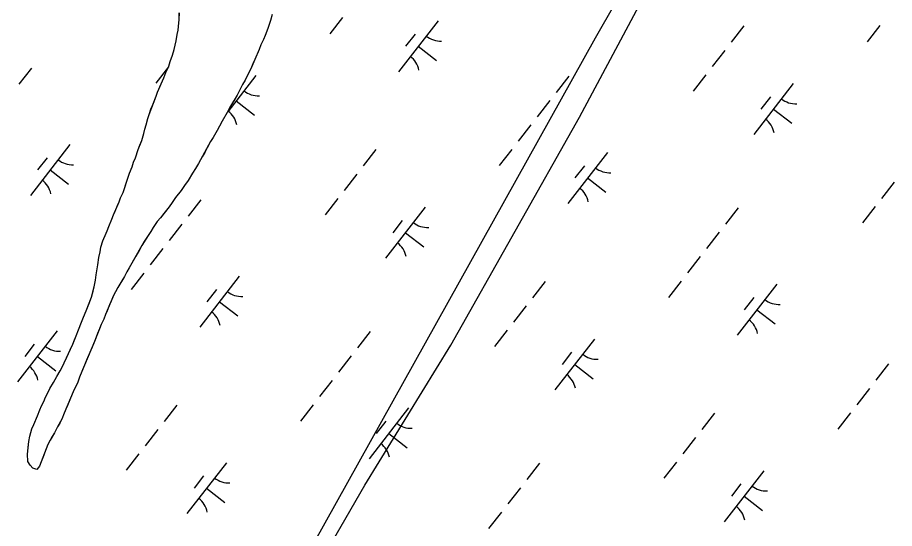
# Model space of a CAD drawing. Extents: x 3888273 to 3909528, y 158682 to 181032.
# Drawn here: x 3894291 to 3894971, y 164935 to 165331 of the extents above; entities that cross this region are included whole.
import ezdxf

# ---------------------------------------------------------------- set-up
doc = ezdxf.new("R2010")
doc.units = 0
for name, color, linetype in [('V-RIVR-JETY', 7, 'Continuous'), ('V-TOPO-SHOR', 7, 'Continuous'), ('V-WETL-SWMP', 7, 'Continuous')]:
    doc.layers.add(name, color=color, linetype=linetype)

msp = doc.modelspace()

# ---------------------------------------------------------------- linework, layer by layer
at = {"layer": 'V-RIVR-JETY'}
msp.add_lwpolyline([(3895507.74, 166720.17), (3895407.98, 166536.39), (3895169.95, 166100.58), (3895068.43, 165906.3), (3894877.66, 165556.26), (3894739.39, 165314.72), (3894441.85, 164780.9), (3894450.6, 164777.4), (3894560.86, 164968.17), (3894627.37, 165076.69), (3894727.14, 165253.46), (3894851.4, 165486.25), (3895136.69, 166000.82), (3895497.24, 166658.91)], dxfattribs=at)
at = {"layer": 'V-TOPO-SHOR'}
for points in [[(3894299.29, 164992.18), (3894299.82, 164997.42), (3894300.35, 165001.9), (3894301.13, 165006.14), (3894302.67, 165011.87), (3894304.19, 165015.11), (3894306.98, 165021.83), (3894308.75, 165026.56), (3894310.02, 165029.54), (3894311.79, 165033.03), (3894313.06, 165036.26), (3894314.84, 165039.74), (3894316.6, 165042.98), (3894319.38, 165047.7), (3894321.91, 165052.43), (3894324.44, 165056.65), (3894325.95, 165059.64), (3894327.72, 165062.87), (3894329.75, 165067.35), (3894331.02, 165070.08), (3894332.29, 165073.07), (3894334.31, 165077.55), (3894335.58, 165080.79), (3894336.85, 165083.77), (3894338.63, 165088.5), (3894341.17, 165094.47), (3894342.69, 165098.46), (3894344.72, 165103.19), (3894346.75, 165108.41), (3894348.79, 165113.89), (3894350.06, 165118.62), (3894350.83, 165121.86), (3894351.87, 165127.1), (3894352.4, 165131.09), (3894353.18, 165135.83), (3894353.7, 165139.07), (3894354.48, 165144.55), (3894355.52, 165149.04), (3894356.04, 165152.53), (3894357.57, 165157.51), (3894359.35, 165161.74), (3894360.86, 165165.22), (3894362.14, 165168.71), (3894364.67, 165174.43), (3894365.94, 165177.67), (3894367.21, 165180.66), (3894368.99, 165184.89), (3894370.25, 165187.87), (3894371.27, 165190.86), (3894373.3, 165195.09), (3894374.32, 165198.08), (3894376.36, 165204.55), (3894378.39, 165210.03), (3894380.42, 165215.01), (3894381.45, 165218.5), (3894382.97, 165221.98), (3894385.01, 165228.46), (3894386.28, 165231.69), (3894387.8, 165235.43), (3894389.33, 165240.66), (3894390.11, 165244.15), (3894391.13, 165247.38), (3894392.41, 165252.37), (3894393.43, 165255.61), (3894394.95, 165259.59), (3894396.22, 165262.57), (3894399.01, 165269.79), (3894400.03, 165272.78), (3894402.82, 165279.25), (3894404.85, 165283.98), (3894406.38, 165287.96), (3894408.66, 165292.94), (3894409.93, 165296.68), (3894411.71, 165301.4), (3894412.99, 165305.89), (3894413.76, 165309.38), (3894414.53, 165312.62), (3894415.31, 165317.6), (3894416.08, 165320.84), (3894416.36, 165324.09), (3894416.89, 165329.08), (3894416.92, 165334.32)], [(3894488.8, 165333.08), (3894487.52, 165328.35), (3894485.48, 165322.12), (3894483.45, 165316.64), (3894482.18, 165313.65), (3894480.15, 165309.43), (3894478.88, 165305.94), (3894475.33, 165298.23), (3894473.81, 165294.74), (3894472.29, 165291.01), (3894469.76, 165286.03), (3894467.98, 165282.05), (3894465.97, 165278.82), (3894463.44, 165273.6), (3894461.67, 165270.37), (3894459.9, 165267.38), (3894456.62, 165261.92), (3894454.09, 165256.94), (3894450.05, 165250.23), (3894448.02, 165246.5), (3894446.26, 165243.02), (3894443.22, 165237.55), (3894441.21, 165234.56), (3894438.43, 165229.59), (3894436.66, 165226.11), (3894434.64, 165222.63), (3894431.85, 165217.41), (3894429.58, 165213.68), (3894427.06, 165209.95), (3894423.78, 165204.23), (3894421.01, 165200.51), (3894418.23, 165196.53), (3894413.96, 165191.07), (3894411.43, 165187.34), (3894408.92, 165183.87), (3894404.88, 165178.65), (3894402.37, 165175.43), (3894399.85, 165172.45), (3894396.58, 165167.98), (3894394.81, 165164.74), (3894392.79, 165161.76), (3894389.76, 165157.04), (3894387.74, 165153.81), (3894385.98, 165150.58), (3894383.2, 165145.61), (3894381.17, 165142.12), (3894378.14, 165136.65), (3894376.12, 165133.42), (3894374.35, 165129.94), (3894372.33, 165126.46), (3894369.3, 165121.49), (3894367.53, 165118.01), (3894365.77, 165115.27), (3894363.99, 165110.79), (3894362.72, 165107.81), (3894360.94, 165103.33), (3894359.67, 165100.34), (3894358.41, 165096.85), (3894356.38, 165092.62), (3894355.11, 165089.39), (3894353.59, 165085.66), (3894351.05, 165079.43), (3894349.27, 165075.2), (3894347.5, 165070.97), (3894344.96, 165065), (3894343.44, 165061.26), (3894341.91, 165057.53), (3894339.63, 165051.8), (3894338.35, 165048.07), (3894336.58, 165044.59), (3894334.56, 165040.36), (3894333.29, 165037.37), (3894332.02, 165034.39), (3894330.25, 165029.9), (3894328.98, 165026.92), (3894327.71, 165023.93), (3894325.93, 165019.2), (3894324.16, 165016.22), (3894322.39, 165013.24), (3894320.12, 165008.76), (3894318.35, 165005.78), (3894316.83, 165003.04), (3894315.06, 164999.56), (3894313.28, 164995.08), (3894311.76, 164991.34), (3894309.73, 164986.12), (3894308.46, 164982.88), (3894306.45, 164980.15)], [(3894306.45, 164980.15), (3894303.46, 164981.42), (3894301.23, 164983.68), (3894299.5, 164986.44), (3894299.29, 164992.18)]]:
    msp.add_lwpolyline(points, dxfattribs=at)
at = {"layer": 'V-WETL-SWMP'}
for p, q in [((3894416.89, 165329.08), (3894416.93, 165334.32)), ((3894488.8, 165333.08), (3894487.52, 165328.35)), ((3894543.39, 165330.63), (3894533.56, 165318)), ((3894416.08, 165320.84), (3894416.89, 165329.08)), ((3894487.52, 165328.35), (3894485.48, 165322.12)), ((3894617.53, 165328.16), (3894586.83, 165288.7)), ((3894854.59, 165324.16), (3894844.77, 165311.54)), ((3894960.05, 165324.41), (3894950.23, 165311.78)), ((3894414.53, 165312.62), (3894415.31, 165317.6)), ((3894415.31, 165317.6), (3894416.08, 165320.84)), ((3894485.48, 165322.12), (3894483.45, 165316.64)), ((3894599.77, 165317.9), (3894592.4, 165308.43)), ((3894412.99, 165305.89), (3894414.53, 165312.62)), ((3894482.18, 165313.65), (3894480.15, 165309.43)), ((3894483.45, 165316.64), (3894482.18, 165313.65)), ((3894411.71, 165301.4), (3894412.99, 165305.89)), ((3894478.88, 165305.94), (3894475.33, 165298.23)), ((3894480.15, 165309.43), (3894478.88, 165305.94)), ((3894602.18, 165308.43), (3894616.38, 165297.37)), ((3894839.85, 165305.22), (3894830.03, 165292.59)), ((3894408.66, 165292.94), (3894409.93, 165296.68)), ((3894409.93, 165296.68), (3894411.71, 165301.4)), ((3894475.33, 165298.23), (3894472.29, 165291.01)), ((3894302.21, 165291.54), (3894292.39, 165278.91)), ((3894408.45, 165292.51), (3894398.62, 165279.88)), ((3894406.38, 165287.96), (3894408.66, 165292.94)), ((3894472.29, 165291.01), (3894469.76, 165286.04)), ((3894400.03, 165272.78), (3894404.85, 165283.98)), ((3894404.85, 165283.98), (3894406.38, 165287.96)), ((3894476.29, 165285.71), (3894454.43, 165257.62)), ((3894469.76, 165286.04), (3894467.99, 165282.05)), ((3894718.88, 165285.31), (3894709.06, 165272.68)), ((3894825.11, 165286.28), (3894815.29, 165273.65)), ((3894465.97, 165278.82), (3894463.44, 165273.6)), ((3894467.99, 165282.05), (3894465.97, 165278.82)), ((3894892.96, 165279.48), (3894862.25, 165240.02)), ((3894393.43, 165255.61), (3894399.02, 165269.79)), ((3894399.02, 165269.79), (3894400.03, 165272.78)), ((3894461.67, 165270.37), (3894456.62, 165261.91)), ((3894463.44, 165273.6), (3894461.67, 165270.37)), ((3894460.94, 165265.98), (3894475.14, 165254.92)), ((3894704.14, 165266.37), (3894694.32, 165253.74)), ((3894875.2, 165269.23), (3894867.83, 165259.75)), ((3894454.09, 165256.94), (3894450.05, 165250.23)), ((3894456.62, 165261.91), (3894454.09, 165256.94)), ((3894877.6, 165259.75), (3894891.81, 165248.7)), ((3894391.13, 165247.38), (3894392.41, 165252.37)), ((3894392.41, 165252.37), (3894393.43, 165255.61)), ((3894450.05, 165250.23), (3894446.25, 165243.02)), ((3894389.33, 165240.66), (3894390.1, 165244.15)), ((3894390.1, 165244.15), (3894391.13, 165247.38)), ((3894446.25, 165243.02), (3894443.22, 165237.54)), ((3894689.4, 165247.43), (3894679.58, 165234.8)), ((3894387.8, 165235.43), (3894389.33, 165240.66)), ((3894443.22, 165237.54), (3894441.21, 165234.56)), ((3894332.14, 165232.24), (3894301.44, 165192.78)), ((3894385.01, 165228.46), (3894387.8, 165235.43)), ((3894441.21, 165234.56), (3894431.85, 165217.41)), ((3894314.39, 165221.98), (3894307.02, 165212.51)), ((3894381.45, 165218.5), (3894382.97, 165221.98)), ((3894382.97, 165221.98), (3894385.01, 165228.46)), ((3894569.2, 165228.24), (3894559.38, 165215.62)), ((3894674.67, 165228.49), (3894664.84, 165215.86)), ((3894748.81, 165226.01), (3894718.11, 165186.55)), ((3894380.42, 165215.01), (3894381.45, 165218.5)), ((3894431.85, 165217.41), (3894429.58, 165213.68)), ((3894731.05, 165215.76), (3894723.68, 165206.28)), ((3894316.79, 165212.51), (3894331, 165201.45)), ((3894376.36, 165204.55), (3894378.39, 165210.03)), ((3894378.39, 165210.03), (3894380.42, 165215.01)), ((3894427.06, 165209.95), (3894423.78, 165204.23)), ((3894429.58, 165213.68), (3894427.06, 165209.95)), ((3894554.47, 165209.3), (3894544.64, 165196.67)), ((3894373.3, 165195.09), (3894376.36, 165204.55)), ((3894423.78, 165204.23), (3894421.01, 165200.51)), ((3894733.46, 165206.28), (3894747.66, 165195.23)), ((3894971.13, 165203.08), (3894961.31, 165190.45)), ((3894371.27, 165190.86), (3894373.3, 165195.09)), ((3894418.23, 165196.53), (3894413.96, 165191.07)), ((3894421.01, 165200.51), (3894418.23, 165196.53)), ((3894365.94, 165177.67), (3894370.25, 165187.87)), ((3894370.25, 165187.87), (3894371.27, 165190.86)), ((3894413.96, 165191.07), (3894411.43, 165187.34)), ((3894433.49, 165189.39), (3894423.67, 165176.77)), ((3894539.73, 165190.36), (3894529.9, 165177.73)), ((3894408.91, 165183.87), (3894402.37, 165175.43)), ((3894411.43, 165187.34), (3894408.91, 165183.87)), ((3894607.57, 165183.56), (3894576.86, 165144.1)), ((3894850.16, 165183.17), (3894840.34, 165170.54)), ((3894956.4, 165184.13), (3894946.57, 165171.51)), ((3894362.14, 165168.71), (3894364.67, 165174.43)), ((3894364.67, 165174.43), (3894365.94, 165177.67)), ((3894402.37, 165175.43), (3894399.85, 165172.45)), ((3894360.87, 165165.22), (3894362.14, 165168.71)), ((3894396.58, 165167.98), (3894394.81, 165164.74)), ((3894399.85, 165172.45), (3894396.58, 165167.98)), ((3894418.76, 165170.45), (3894408.93, 165157.82)), ((3894589.81, 165173.31), (3894582.44, 165163.84)), ((3894357.57, 165157.51), (3894360.87, 165165.22)), ((3894392.79, 165161.76), (3894387.74, 165153.81)), ((3894394.81, 165164.74), (3894392.79, 165161.76)), ((3894592.22, 165163.83), (3894606.42, 165152.78)), ((3894835.42, 165164.23), (3894825.6, 165151.6)), ((3894356.04, 165152.53), (3894357.57, 165157.51)), ((3894354.48, 165144.55), (3894355.51, 165149.04)), ((3894355.51, 165149.04), (3894356.04, 165152.53)), ((3894387.74, 165153.81), (3894378.14, 165136.65)), ((3894404.02, 165151.51), (3894394.19, 165138.88)), ((3894353.7, 165139.07), (3894354.48, 165144.55)), ((3894820.69, 165145.28), (3894810.86, 165132.66)), ((3894352.4, 165131.09), (3894353.7, 165139.07)), ((3894378.14, 165136.65), (3894376.12, 165133.42)), ((3894350.84, 165121.86), (3894351.87, 165127.1)), ((3894351.87, 165127.1), (3894352.4, 165131.09)), ((3894374.35, 165129.94), (3894369.3, 165121.49)), ((3894376.12, 165133.42), (3894374.35, 165129.94)), ((3894389.28, 165132.57), (3894379.45, 165119.94)), ((3894463.42, 165130.09), (3894432.72, 165090.63)), ((3894348.79, 165113.89), (3894350.84, 165121.86)), ((3894369.3, 165121.49), (3894367.53, 165118.01)), ((3894700.48, 165126.1), (3894690.66, 165113.47)), ((3894805.95, 165126.34), (3894796.12, 165113.71)), ((3894880.09, 165123.87), (3894849.39, 165084.41)), ((3894344.72, 165103.19), (3894348.79, 165113.89)), ((3894365.77, 165115.27), (3894359.68, 165100.34)), ((3894367.53, 165118.01), (3894365.77, 165115.27)), ((3894445.67, 165119.84), (3894438.3, 165110.37)), ((3894862.33, 165113.61), (3894854.96, 165104.14)), ((3894448.07, 165110.36), (3894462.28, 165099.31)), ((3894685.75, 165107.16), (3894675.92, 165094.53)), ((3894342.69, 165098.46), (3894344.72, 165103.19)), ((3894359.68, 165100.34), (3894358.4, 165096.85)), ((3894864.74, 165104.14), (3894878.94, 165093.08)), ((3894338.63, 165088.5), (3894341.17, 165094.48)), ((3894341.17, 165094.48), (3894342.69, 165098.46)), ((3894358.4, 165096.85), (3894356.38, 165092.62)), ((3894322.18, 165087.65), (3894291.48, 165048.18)), ((3894336.85, 165083.77), (3894338.63, 165088.5)), ((3894356.38, 165092.62), (3894351.05, 165079.43)), ((3894564.77, 165087.25), (3894554.95, 165074.62)), ((3894671.01, 165088.22), (3894661.18, 165075.59)), ((3894334.31, 165077.55), (3894336.85, 165083.77)), ((3894351.05, 165079.43), (3894343.44, 165061.26)), ((3894738.85, 165081.42), (3894708.15, 165041.96)), ((3894304.42, 165077.39), (3894297.06, 165067.92)), ((3894331.02, 165070.08), (3894334.31, 165077.55)), ((3894306.83, 165067.91), (3894321.04, 165056.86)), ((3894327.72, 165062.87), (3894331.02, 165070.08)), ((3894550.04, 165068.31), (3894540.21, 165055.68)), ((3894721.09, 165071.16), (3894713.72, 165061.69)), ((3894324.44, 165056.65), (3894327.72, 165062.87)), ((3894343.44, 165061.26), (3894339.63, 165051.8)), ((3894723.5, 165061.69), (3894737.7, 165050.64)), ((3894966.7, 165062.08), (3894956.88, 165049.45)), ((3894319.38, 165047.7), (3894321.91, 165052.43)), ((3894321.91, 165052.43), (3894324.44, 165056.65)), ((3894316.6, 165042.98), (3894319.38, 165047.7)), ((3894338.35, 165048.07), (3894334.56, 165040.36)), ((3894339.63, 165051.8), (3894338.35, 165048.07)), ((3894535.3, 165049.36), (3894525.47, 165036.74)), ((3894313.06, 165036.26), (3894316.6, 165042.98)), ((3894334.56, 165040.36), (3894327.71, 165023.93)), ((3894951.97, 165043.14), (3894942.14, 165030.51)), ((3894310.02, 165029.54), (3894311.79, 165033.03)), ((3894311.79, 165033.03), (3894313.06, 165036.26)), ((3894306.98, 165021.83), (3894308.76, 165026.56)), ((3894308.76, 165026.56), (3894310.02, 165029.54)), ((3894415.1, 165030.18), (3894405.27, 165017.55)), ((3894520.56, 165030.42), (3894510.74, 165017.8)), ((3894594.7, 165027.95), (3894564, 164988.49)), ((3894304.19, 165015.11), (3894306.98, 165021.83)), ((3894325.93, 165019.2), (3894322.39, 165013.24)), ((3894327.71, 165023.93), (3894325.93, 165019.2)), ((3894831.77, 165023.95), (3894821.94, 165011.33)), ((3894937.23, 165024.2), (3894927.4, 165011.57)), ((3894301.13, 165006.14), (3894302.67, 165011.87)), ((3894302.67, 165011.87), (3894304.19, 165015.11)), ((3894322.39, 165013.24), (3894320.12, 165008.76)), ((3894400.36, 165011.24), (3894390.53, 164998.61)), ((3894576.95, 165017.69), (3894569.58, 165008.22)), ((3894300.35, 165001.9), (3894301.13, 165006.14)), ((3894320.12, 165008.76), (3894316.83, 165003.04)), ((3894579.35, 165008.22), (3894593.56, 164997.17)), ((3894817.03, 165005.01), (3894807.2, 164992.39)), ((3894299.29, 164992.18), (3894300.35, 165001.9)), ((3894315.06, 164999.56), (3894308.46, 164982.88)), ((3894316.83, 165003.04), (3894315.06, 164999.56)), ((3894299.5, 164986.44), (3894299.29, 164992.18)), ((3894385.62, 164992.3), (3894375.8, 164979.67)), ((3894301.23, 164983.68), (3894299.5, 164986.44)), ((3894453.46, 164985.5), (3894422.76, 164946.04)), ((3894696.06, 164985.1), (3894686.23, 164972.48)), ((3894802.29, 164986.07), (3894792.46, 164973.44)), ((3894303.46, 164981.42), (3894301.23, 164983.68)), ((3894306.44, 164980.15), (3894303.46, 164981.42)), ((3894308.46, 164982.88), (3894306.44, 164980.15)), ((3894870.13, 164979.28), (3894839.43, 164939.81)), ((3894435.71, 164975.24), (3894428.34, 164965.77)), ((3894438.11, 164965.77), (3894452.32, 164954.72)), ((3894681.32, 164966.16), (3894671.49, 164953.53)), ((3894852.37, 164969.02), (3894845, 164959.55)), ((3894854.78, 164959.54), (3894868.98, 164948.49)), ((3894666.58, 164947.22), (3894656.75, 164934.59))]:
    msp.add_line(p, q, dxfattribs=at)
for centre, start, end in [((3894619.33, 165330.08), 231.34298, 272.88664), ((3894585.4, 165286.48), 11.34298, 52.88663), ((3894478.09, 165287.63), 231.34298, 272.88664), ((3894894.75, 165281.41), 231.34298, 272.88664), ((3894444.16, 165244.03), 11.34298, 52.88663), ((3894860.83, 165237.81), 11.34298, 52.88663), ((3894333.94, 165234.16), 231.34298, 272.88664), ((3894750.61, 165227.94), 231.34298, 272.88664), ((3894300.02, 165190.56), 11.34298, 52.88663), ((3894716.68, 165184.34), 11.34298, 52.88663), ((3894609.37, 165185.49), 231.34298, 272.88664), ((3894575.44, 165141.89), 11.34298, 52.88663), ((3894465.22, 165132.02), 231.34298, 272.88664), ((3894881.89, 165125.79), 231.34298, 272.88664), ((3894431.3, 165088.42), 11.34298, 52.88663), ((3894847.96, 165082.19), 11.34298, 52.88663), ((3894323.98, 165089.57), 231.34298, 272.88664), ((3894740.65, 165083.34), 231.34298, 272.88664), ((3894290.06, 165045.97), 11.34298, 52.88663), ((3894706.72, 165039.74), 11.34298, 52.88663), ((3894596.5, 165029.87), 231.34298, 272.88664), ((3894562.58, 164986.27), 11.34298, 52.88663), ((3894455.26, 164987.42), 231.34298, 272.88664), ((3894871.93, 164981.2), 231.34298, 272.88664), ((3894421.34, 164943.82), 11.34298, 52.88663), ((3894838, 164937.6), 11.34298, 52.88663)]:
    msp.add_arc(centre, 17.62, start, end, dxfattribs=at)

doc.saveas('drawing.dxf')
